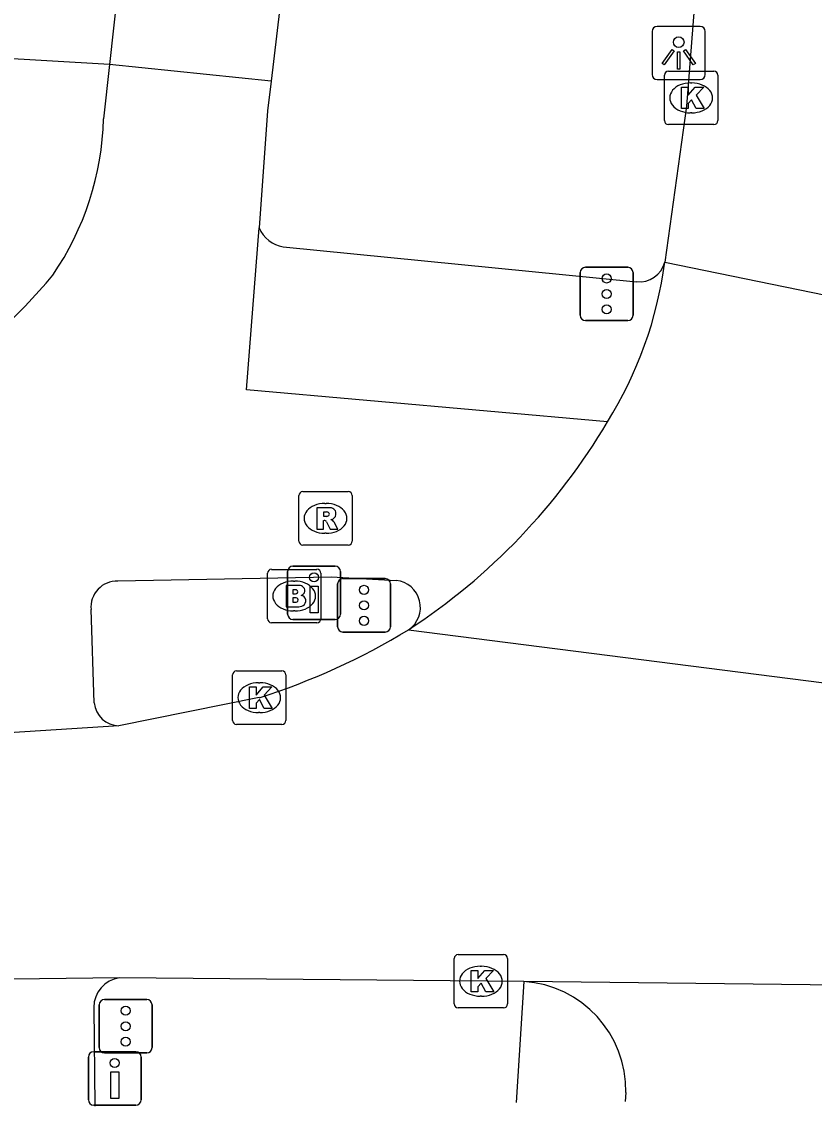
# Model space of a CAD drawing. Extents: x 161355 to 162026, y 386504 to 387459.
# Drawn here: x 161873.72 to 161888.57, y 386521.72 to 386542.03 of the extents above; entities that cross this region are included whole.
import ezdxf

# ---------------------------------------------------------------- set-up
doc = ezdxf.new("R2010")
doc.units = 0
for name, color, linetype in [('IMGEO_Brandkraan', 7, 'Continuous'), ('IMGEO_Drukknoppaal', 7, 'Continuous'), ('IMGEO_Fietspad_gesloten', 7, 'Continuous'), ('IMGEO_Kolk', 7, 'Continuous'), ('IMGEO_Lichtpunt', 7, 'Continuous'), ('IMGEO_Rijbaan_regionaal_gesloten', 7, 'Continuous'), ('IMGEO_Rioolput', 7, 'Continuous'), ('IMGEO_Verkeerseiland_gesloten', 7, 'Continuous'), ('IMGEO_Verkeersregelinstallatiepaal', 7, 'Continuous'), ('IMGEO_Voetpad_open', 7, 'Continuous')]:
    doc.layers.add(name, color=color, linetype=linetype)

msp = doc.modelspace()

# ---------------------------------------------------------------- linework, layer by layer
at = {"layer": 'IMGEO_Brandkraan'}
for p, q in [((161878.397, 386531.776), (161879.249, 386531.776)), ((161878.322, 386530.85), (161878.322, 386531.702)), ((161879.323, 386531.702), (161879.323, 386530.85)), ((161878.81, 386531.556), (161878.835, 386531.556)), ((161878.833, 386530.996), (161878.808, 386530.996)), ((161879.249, 386530.776), (161878.397, 386530.776))]:
    msp.add_line(p, q, dxfattribs=at)
for points in [[(161878.397, 386531.776), (161879.249, 386531.776)], [(161878.322, 386530.85), (161878.322, 386531.702)], [(161879.323, 386531.702), (161879.323, 386530.85)], [(161878.67, 386531.476), (161878.67, 386531.076), (161878.883, 386531.076)], [(161878.901, 386531.476), (161878.67, 386531.476)], [(161878.849, 386531.395), (161878.795, 386531.395), (161878.795, 386531.319)], [(161878.795, 386531.319), (161878.848, 386531.319)], [(161878.857, 386531.243), (161878.795, 386531.243), (161878.795, 386531.162)], [(161878.795, 386531.162), (161878.857, 386531.162)], [(161879.249, 386530.776), (161878.397, 386530.776)]]:
    msp.add_lwpolyline(points, dxfattribs=at)
for centre, radius, start, end in [((161878.399, 386531.7), 0.0765, 91.552, 178.448), ((161878.399, 386531.7), 0.0765, 91.552, 178.448), ((161879.247, 386531.7), 0.0765, 1.552, 88.448), ((161879.247, 386531.7), 0.0765, 1.552, 88.448), ((161878.85, 386531.357), 0.0379, 267.8285, 90.9355), ((161878.905, 386531.331), 0.145, 59.4692, 91.5367), ((161878.93, 386531.378), 0.0922, 285.5137, 58.1501), ((161878.858, 386531.202), 0.0404, 269.8759, 90.5077), ((161878.935, 386531.186), 0.105, 301.3115, 78.989), ((161878.889, 386531.327), 0.251, 268.6676, 293.5347), ((161878.399, 386530.852), 0.0765, 181.552, 268.448), ((161878.399, 386530.852), 0.0765, 181.552, 268.448), ((161879.247, 386530.852), 0.0765, 271.552, 358.448), ((161879.247, 386530.852), 0.0765, 271.552, 358.448)]:
    msp.add_arc(centre, radius, start, end, dxfattribs=at)
for centre, major_axis, ratio, start_param, end_param in [((161878.809, 386531.276), (-0.387, 0.002), 0.722429, 4.712389, 7.853982), ((161878.834, 386531.276), (-0.39, 0.002), 0.717154, 1.570796, 4.712389)]:
    msp.add_ellipse(centre, major_axis=major_axis, ratio=ratio, start_param=start_param, end_param=end_param, dxfattribs=at)
at = {"layer": 'IMGEO_Drukknoppaal'}
for p, q in [((161878.8, 386531.836), (161879.59, 386531.836)), ((161879.59, 386531.836), (161878.8, 386531.836)), ((161878.7, 386530.936), (161878.7, 386531.736)), ((161878.7, 386531.736), (161878.7, 386530.936)), ((161879.69, 386531.736), (161879.69, 386530.936)), ((161879.69, 386530.936), (161879.69, 386531.736)), ((161879.59, 386530.836), (161878.8, 386530.836)), ((161878.8, 386530.836), (161879.59, 386530.836)), ((161874.966, 386521.842), (161874.966, 386522.642)), ((161874.966, 386522.642), (161874.966, 386521.842)), ((161875.066, 386522.742), (161875.856, 386522.742)), ((161875.856, 386522.742), (161875.066, 386522.742)), ((161875.956, 386522.642), (161875.956, 386521.842)), ((161875.956, 386521.842), (161875.956, 386522.642)), ((161875.856, 386521.742), (161875.066, 386521.742)), ((161875.066, 386521.742), (161875.856, 386521.742))]:
    msp.add_line(p, q, dxfattribs=at)
for points in [[(161879.27, 386531.461), (161879.27, 386530.961), (161879.12, 386530.961), (161879.12, 386531.461), (161879.27, 386531.461)], [(161875.536, 386522.367), (161875.536, 386521.867), (161875.386, 386521.867), (161875.386, 386522.367), (161875.536, 386522.367)]]:
    msp.add_lwpolyline(points, dxfattribs=at)
for centre in [(161879.195, 386531.626), (161875.461, 386522.532)]:
    msp.add_circle(centre, 0.085, dxfattribs=at)
for centre, start, end in [((161878.8, 386531.736), 90, 180), ((161878.8, 386531.736), 90, 180), ((161879.59, 386531.736), 0, 90), ((161879.59, 386531.736), 360, 90), ((161878.8, 386530.936), 180, 270), ((161878.8, 386530.936), 180, 270), ((161879.59, 386530.936), 270, 0), ((161879.59, 386530.936), 270, 0), ((161875.066, 386522.642), 90, 180), ((161875.066, 386522.642), 90, 180), ((161875.856, 386522.642), 0, 90), ((161875.856, 386522.642), 360, 90), ((161875.066, 386521.842), 180, 270), ((161875.066, 386521.842), 180, 270), ((161875.856, 386521.842), 270, 0), ((161875.856, 386521.842), 270, 0)]:
    msp.add_arc(centre, 0.1, start, end, dxfattribs=at)
at = {"layer": 'IMGEO_Fietspad_gesloten'}
for points in [[(161906.984, 386659.234), (161893.216, 386615.601), (161887.702, 386595.552), (161884.4, 386581.575), (161881.557, 386565.903), (161879.568, 386550.833), (161878.389, 386540.917)], [(161894.696, 386630.28), (161890.098, 386616.576), (161885.355, 386599.961), (161882.558, 386589.231), (161881.132, 386582.855), (161879.125, 386572.213), (161878.21, 386566.397), (161877.566, 386561.139), (161876.722, 386553.592), (161875.362, 386541.23)], [(161875.362, 386541.23), (161875.251, 386540.216)], [(161878.389, 386540.917), (161875.362, 386541.23)], [(161878.389, 386540.917), (161878.324, 386540.366), (161878.164, 386538.17)], [(161884.691, 386534.538), (161877.928, 386535.139), (161878.164, 386538.17)], [(161875.519, 386531.558), (161879.514, 386531.637), (161880.735, 386531.568)], [(161875.075, 386529.275), (161875.016, 386531.022)], [(161875.07, 386523.57), (161875.087, 386521.719)]]:
    msp.add_lwpolyline(points, dxfattribs=at)
for centre, radius, start, end in [((161869.8, 386540.366), 5.453, 325.6314, 358.4284), ((161864.749, 386545.29), 12.461, 305.7102, 320.0398), ((161880.682, 386531.064), 0.506, 304.2577, 83.9902), ((161875.505, 386531.067), 0.491, 88.4137, 185.2247), ((161875.553, 386529.323), 0.48, 185.7439, 267.852), ((161875.619, 386523.579), 0.549, 97.3111, 180.8917)]:
    msp.add_arc(centre, radius, start, end, dxfattribs=at)
at = {"layer": 'IMGEO_Kolk'}
for p, q in [((161885.759, 386540.18), (161885.759, 386541.032)), ((161885.834, 386541.106), (161886.686, 386541.106)), ((161886.76, 386541.032), (161886.76, 386540.18)), ((161886.247, 386540.886), (161886.272, 386540.886)), ((161886.27, 386540.326), (161886.245, 386540.326)), ((161886.686, 386540.106), (161885.834, 386540.106)), ((161877.667, 386528.947), (161877.667, 386529.799)), ((161877.742, 386529.873), (161878.594, 386529.873)), ((161878.668, 386529.799), (161878.668, 386528.947)), ((161878.155, 386529.653), (161878.18, 386529.653)), ((161878.178, 386529.093), (161878.153, 386529.093)), ((161878.594, 386528.873), (161877.742, 386528.873)), ((161881.82, 386523.636), (161881.82, 386524.488)), ((161881.895, 386524.562), (161882.747, 386524.562)), ((161882.821, 386524.488), (161882.821, 386523.636)), ((161882.308, 386524.342), (161882.333, 386524.342)), ((161882.331, 386523.782), (161882.306, 386523.782)), ((161882.747, 386523.562), (161881.895, 386523.562))]:
    msp.add_line(p, q, dxfattribs=at)
for points in [[(161885.759, 386540.18), (161885.759, 386541.032)], [(161885.834, 386541.106), (161886.686, 386541.106)], [(161886.76, 386541.032), (161886.76, 386540.18)], [(161886.08, 386540.806), (161886.203, 386540.806), (161886.203, 386540.655), (161886.333, 386540.806), (161886.497, 386540.806), (161886.351, 386540.655), (161886.504, 386540.406), (161886.352, 386540.406), (161886.267, 386540.57), (161886.203, 386540.503), (161886.203, 386540.406), (161886.08, 386540.406), (161886.08, 386540.806)], [(161886.686, 386540.106), (161885.834, 386540.106)], [(161877.667, 386528.947), (161877.667, 386529.799)], [(161877.742, 386529.873), (161878.594, 386529.873)], [(161878.668, 386529.799), (161878.668, 386528.947)], [(161877.988, 386529.573), (161878.111, 386529.573), (161878.111, 386529.422), (161878.241, 386529.573), (161878.405, 386529.573), (161878.259, 386529.422), (161878.412, 386529.173), (161878.26, 386529.173), (161878.175, 386529.337), (161878.111, 386529.27), (161878.111, 386529.173), (161877.988, 386529.173), (161877.988, 386529.573)], [(161878.594, 386528.873), (161877.742, 386528.873)], [(161881.82, 386523.636), (161881.82, 386524.488)], [(161881.895, 386524.562), (161882.747, 386524.562)], [(161882.821, 386524.488), (161882.821, 386523.636)], [(161882.141, 386524.262), (161882.264, 386524.262), (161882.264, 386524.111), (161882.394, 386524.262), (161882.558, 386524.262), (161882.412, 386524.111), (161882.565, 386523.862), (161882.413, 386523.862), (161882.328, 386524.026), (161882.264, 386523.959), (161882.264, 386523.862), (161882.141, 386523.862), (161882.141, 386524.262)], [(161882.747, 386523.562), (161881.895, 386523.562)]]:
    msp.add_lwpolyline(points, dxfattribs=at)
for centre, start, end in [((161885.836, 386541.03), 91.552, 178.448), ((161885.836, 386541.03), 91.552, 178.448), ((161886.684, 386541.03), 1.552, 88.448), ((161886.684, 386541.03), 1.552, 88.448), ((161885.836, 386540.182), 181.552, 268.448), ((161885.836, 386540.182), 181.552, 268.448), ((161886.684, 386540.182), 271.552, 358.448), ((161886.684, 386540.182), 271.552, 358.448), ((161877.744, 386529.797), 91.552, 178.448), ((161877.744, 386529.797), 91.552, 178.448), ((161878.592, 386529.797), 1.552, 88.448), ((161878.592, 386529.797), 1.552, 88.448), ((161877.744, 386528.949), 181.552, 268.448), ((161877.744, 386528.949), 181.552, 268.448), ((161878.592, 386528.949), 271.552, 358.448), ((161878.592, 386528.949), 271.552, 358.448), ((161881.897, 386524.486), 91.552, 178.448), ((161881.897, 386524.486), 91.552, 178.448), ((161882.745, 386524.486), 1.552, 88.448), ((161882.745, 386524.486), 1.552, 88.448), ((161881.897, 386523.638), 181.552, 268.448), ((161881.897, 386523.638), 181.552, 268.448), ((161882.745, 386523.638), 271.552, 358.448), ((161882.745, 386523.638), 271.552, 358.448)]:
    msp.add_arc(centre, 0.0765, start, end, dxfattribs=at)
for centre, major_axis, ratio, start_param, end_param in [((161886.246, 386540.606), (-0.387, 0.002), 0.722429, 4.712389, 7.853982), ((161886.271, 386540.606), (-0.39, 0.002), 0.717154, 1.570796, 4.712389), ((161878.154, 386529.373), (-0.387, 0.002), 0.722429, 4.712389, 7.853982), ((161878.179, 386529.373), (-0.39, 0.002), 0.717154, 1.570796, 4.712389), ((161882.307, 386524.062), (-0.387, 0.002), 0.722429, 4.712389, 7.853982), ((161882.332, 386524.062), (-0.39, 0.002), 0.717154, 1.570796, 4.712389)]:
    msp.add_ellipse(centre, major_axis=major_axis, ratio=ratio, start_param=start_param, end_param=end_param, dxfattribs=at)
at = {"layer": 'IMGEO_Lichtpunt'}
for p, q in [((161886.43, 386541.946), (161885.622, 386541.946)), ((161886.43, 386541.946), (161885.622, 386541.946)), ((161885.528, 386541.851), (161885.528, 386541.044)), ((161885.528, 386541.851), (161885.528, 386541.044)), ((161886.524, 386541.044), (161886.524, 386541.851)), ((161886.524, 386541.044), (161886.524, 386541.851)), ((161885.622, 386540.95), (161886.43, 386540.95)), ((161885.622, 386540.95), (161886.43, 386540.95))]:
    msp.add_line(p, q, dxfattribs=at)
for points in [[(161885.902, 386541.515), (161885.941, 386541.487), (161885.753, 386541.225), (161885.715, 386541.252), (161885.902, 386541.515)], [(161886.114, 386541.487), (161886.152, 386541.514), (161886.339, 386541.252), (161886.3, 386541.224), (161886.114, 386541.487)], [(161886.004, 386541.467), (161886.051, 386541.467), (161886.051, 386541.145), (161886.004, 386541.145), (161886.004, 386541.467)]]:
    msp.add_lwpolyline(points, dxfattribs=at)
msp.add_circle((161886.027, 386541.649), 0.0994, dxfattribs=at)
for centre, start, end in [((161885.622, 386541.851), 90, 180), ((161885.622, 386541.851), 90, 180), ((161886.43, 386541.851), 0, 90), ((161886.43, 386541.851), 0, 90), ((161885.622, 386541.044), 180, 270), ((161885.622, 386541.044), 180, 270), ((161886.43, 386541.044), 270, 0), ((161886.43, 386541.044), 270, 360)]:
    msp.add_arc(centre, 0.0946, start, end, dxfattribs=at)
at = {"layer": 'IMGEO_Rijbaan_regionaal_gesloten'}
for points in [[(161885.766, 386537.53), (161889.41, 386536.784), (161889.832, 386542.31), (161890.938, 386556.75), (161891.613, 386564.816), (161892.8, 386577.15), (161893.917, 386585.307), (161895.228, 386593.238), (161896.776, 386601.482), (161897.675, 386605.366), (161899.677, 386613.308), (161901.969, 386621.172), (161904.417, 386628.989), (161906.922, 386636.787), (161912.122, 386652.517), (161914.701, 386660.321), (161923.527, 386687.454), (161934.86, 386729.457), (161942.619, 386766.855), (161946.236, 386795.463)], [(161908.3, 386652.279), (161908.177, 386652.077), (161899.719, 386626.02), (161895.753, 386612.458), (161893.225, 386601.834), (161891.564, 386593.422), (161890.665, 386588.111), (161889.275, 386577.885), (161886.699, 386547.139), (161886.174, 386540.45), (161885.766, 386537.53)], [(161880.967, 386530.646), (161892.474, 386529.177)], [(161878.168, 386529.373), (161875.535, 386528.843)], [(161875.535, 386528.843), (161872.011, 386528.619)], [(161875.549, 386524.123), (161872.042, 386524.08)], [(161883.123, 386524.055), (161875.549, 386524.123)], [(161901.91, 386523.837), (161883.123, 386524.055)], [(161885.034, 386521.975), (161885.024, 386521.812)]]:
    msp.add_lwpolyline(points, dxfattribs=at)
for centre, radius, start, end in [((161878.341, 386538.508), 7.489, 327.9818, 352.4923), ((161874.501, 386540.561), 11.837, 303.1117, 329.4157), ((161874.241, 386541.721), 12.958, 287.642, 301.2706), ((161882.998, 386522.023), 2.036, 358.66, 86.4905)]:
    msp.add_arc(centre, radius, start, end, dxfattribs=at)
at = {"layer": 'IMGEO_Rioolput'}
for p, q in [((161878.984, 386533.231), (161879.836, 386533.231)), ((161878.909, 386532.305), (161878.909, 386533.157)), ((161879.397, 386533.011), (161879.422, 386533.011)), ((161879.91, 386533.157), (161879.91, 386532.305)), ((161879.42, 386532.451), (161879.395, 386532.451)), ((161879.836, 386532.231), (161878.984, 386532.231))]:
    msp.add_line(p, q, dxfattribs=at)
for points in [[(161878.984, 386533.231), (161879.836, 386533.231)], [(161878.909, 386532.305), (161878.909, 386533.157)], [(161879.91, 386533.157), (161879.91, 386532.305)], [(161879.498, 386532.929), (161879.246, 386532.931), (161879.246, 386532.531)], [(161879.424, 386532.85), (161879.37, 386532.85), (161879.37, 386532.769)], [(161879.246, 386532.531), (161879.37, 386532.531), (161879.37, 386532.693), (161879.381, 386532.693)], [(161879.37, 386532.769), (161879.422, 386532.769)], [(161879.428, 386532.664), (161879.499, 386532.531), (161879.639, 386532.531), (161879.574, 386532.657)], [(161879.836, 386532.231), (161878.984, 386532.231)]]:
    msp.add_lwpolyline(points, dxfattribs=at)
for centre, radius, start, end in [((161878.986, 386533.155), 0.0765, 91.552, 178.448), ((161878.986, 386533.155), 0.0765, 91.552, 178.448), ((161879.834, 386533.155), 0.0765, 1.552, 88.448), ((161879.834, 386533.155), 0.0765, 1.552, 88.448), ((161879.43, 386532.754), 0.0964, 77.0061, 93.1865), ((161879.444, 386532.811), 0.0378, 276.6634, 79.6772), ((161879.497, 386532.819), 0.109, 350.3612, 89.416), ((161879.495, 386532.819), 0.112, 277.5842, 350.9817), ((161879.38, 386532.64), 0.0533, 26.0293, 88.6989), ((161879.406, 386532.958), 0.19, 274.7715, 282.9687), ((161879.479, 386532.604), 0.108, 29.5134, 73.7905), ((161878.986, 386532.307), 0.0765, 181.552, 268.448), ((161878.986, 386532.307), 0.0765, 181.552, 268.448), ((161879.834, 386532.307), 0.0765, 271.552, 358.448), ((161879.834, 386532.307), 0.0765, 271.552, 358.448)]:
    msp.add_arc(centre, radius, start, end, dxfattribs=at)
for centre, major_axis, ratio, start_param, end_param in [((161879.396, 386532.731), (-0.387, 0.002), 0.722429, 4.712389, 7.853982), ((161879.421, 386532.731), (-0.39, 0.002), 0.717154, 1.570796, 4.712389)]:
    msp.add_ellipse(centre, major_axis=major_axis, ratio=ratio, start_param=start_param, end_param=end_param, dxfattribs=at)
at = {"layer": 'IMGEO_Verkeerseiland_gesloten'}
msp.add_lwpolyline([(161883.123, 386524.055), (161882.982, 386521.793)], dxfattribs=at)
at = {"layer": 'IMGEO_Verkeersregelinstallatiepaal'}
for p, q in [((161884.182, 386536.534), (161884.182, 386537.334)), ((161884.182, 386537.334), (161884.182, 386536.534)), ((161884.282, 386537.434), (161885.072, 386537.434)), ((161885.072, 386537.434), (161884.282, 386537.434)), ((161885.172, 386537.334), (161885.172, 386536.534)), ((161885.172, 386536.534), (161885.172, 386537.334)), ((161885.072, 386536.434), (161884.282, 386536.434)), ((161884.282, 386536.434), (161885.072, 386536.434)), ((161879.736, 386531.602), (161880.526, 386531.602)), ((161880.526, 386531.602), (161879.736, 386531.602)), ((161879.636, 386530.702), (161879.636, 386531.502)), ((161879.636, 386531.502), (161879.636, 386530.702)), ((161880.626, 386531.502), (161880.626, 386530.702)), ((161880.626, 386530.702), (161880.626, 386531.502)), ((161880.526, 386530.602), (161879.736, 386530.602)), ((161879.736, 386530.602), (161880.526, 386530.602)), ((161875.27, 386523.719), (161876.06, 386523.719)), ((161876.06, 386523.719), (161875.27, 386523.719)), ((161875.17, 386522.819), (161875.17, 386523.619)), ((161875.17, 386523.619), (161875.17, 386522.819)), ((161876.16, 386523.619), (161876.16, 386522.819)), ((161876.16, 386522.819), (161876.16, 386523.619)), ((161876.06, 386522.719), (161875.27, 386522.719)), ((161875.27, 386522.719), (161876.06, 386522.719))]:
    msp.add_line(p, q, dxfattribs=at)
for centre in [(161884.677, 386537.224), (161884.677, 386536.934), (161884.677, 386536.644), (161880.131, 386531.392), (161880.131, 386531.102), (161880.131, 386530.812), (161875.665, 386523.509), (161875.665, 386523.219), (161875.665, 386522.929)]:
    msp.add_circle(centre, 0.085, dxfattribs=at)
for centre, start, end in [((161884.282, 386537.334), 90, 180), ((161884.282, 386537.334), 90, 180), ((161885.072, 386537.334), 0, 90), ((161885.072, 386537.334), 360, 90), ((161884.282, 386536.534), 180, 270), ((161884.282, 386536.534), 180, 270), ((161885.072, 386536.534), 270, 0), ((161885.072, 386536.534), 270, 0), ((161879.736, 386531.502), 90, 180), ((161879.736, 386531.502), 90, 180), ((161880.526, 386531.502), 0, 90), ((161880.526, 386531.502), 360, 90), ((161879.736, 386530.702), 180, 270), ((161879.736, 386530.702), 180, 270), ((161880.526, 386530.702), 270, 0), ((161880.526, 386530.702), 270, 0), ((161875.27, 386523.619), 90, 180), ((161875.27, 386523.619), 90, 180), ((161876.06, 386523.619), 0, 90), ((161876.06, 386523.619), 360, 90), ((161875.27, 386522.819), 180, 270), ((161875.27, 386522.819), 180, 270), ((161876.06, 386522.819), 270, 0), ((161876.06, 386522.819), 270, 0)]:
    msp.add_arc(centre, 0.1, start, end, dxfattribs=at)
at = {"layer": 'IMGEO_Voetpad_open'}
for points in [[(161875.362, 386541.23), (161860.193, 386542.12)], [(161878.618, 386537.816), (161885.237, 386537.164)]]:
    msp.add_lwpolyline(points, dxfattribs=at)
for centre, radius, start, end in [((161878.709, 386538.4), 0.591, 202.9172, 261.1932), ((161885.291, 386537.651), 0.49, 263.6366, 345.72)]:
    msp.add_arc(centre, radius, start, end, dxfattribs=at)

doc.saveas('drawing.dxf')
